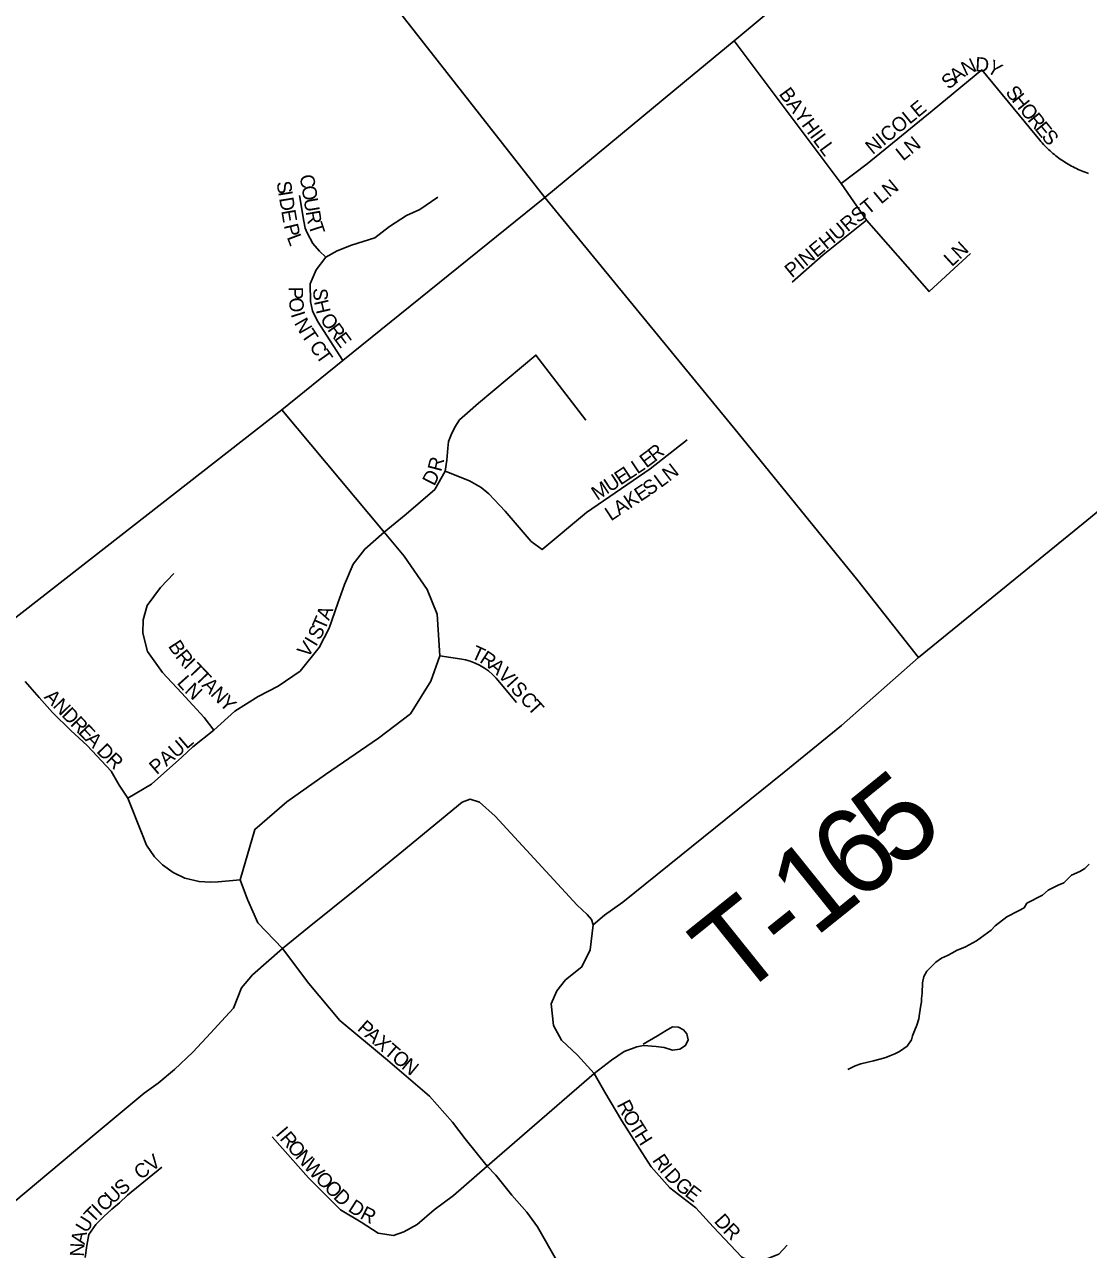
# Model space of a CAD drawing. Extents: x 1310247 to 1664935, y 235267 to 584339.
# Drawn here: x 1472829 to 1476549, y 451728 to 456012 of the extents above; entities that cross this region are included whole.
import ezdxf

# ---------------------------------------------------------------- set-up
doc = ezdxf.new("R2010")
doc.units = 0
for name, color, linetype in [('GM_X_County_Road', 7, 'Continuous'), ('GM_X_Minor_River', 7, 'Continuous'), ('GM_X_Township_Road', 7, 'Continuous'), ('GM_X_Township_Road_Text', 7, 'Continuous'), ('GM_X_Township_Subdivision', 7, 'Continuous'), ('GM_X_Township_Subdivision_Text', 7, 'Continuous')]:
    doc.layers.add(name, color=color, linetype=linetype)

msp = doc.modelspace()

# ---------------------------------------------------------------- linework, layer by layer
at = {"layer": 'GM_X_County_Road'}
for points in [[(1474648.5, 455407.3), (1475136.6, 455811.5), (1475310.7, 455954.9), (1475548.4, 456155), (1476052.6, 456553.5), (1476298.8, 456755.5), (1476988, 457328.2), (1477055.3, 457382.1), (1477085.6, 457416.9), (1477091.2, 457456.2), (1477069.9, 457518), (1476862.3, 457754), (1476813.1, 457810), (1476713.3, 457922.1), (1476625.3, 458021), (1476587.7, 458075.7), (1476584, 458089.8), (1476592.3, 458109.6), (1476659, 458177.1), (1476913.8, 458390.4), (1478824.3, 460001.2)], [(1472782.7, 453926.2), (1473728.5, 454664.8), (1473942.3, 454837.3), (1474648.5, 455407.3), (1473962.2, 456283.4), (1473887.1, 456380), (1473825.1, 456491.6), (1473781.9, 456573.2), (1473642.3, 456838.5), (1473518, 457083.9), (1473397.3, 457321.3), (1473290.4, 457521.9), (1473164.6, 457781.8), (1473094.2, 457947), (1473051.1, 458043.7), (1472887.4, 458423.9), (1472849.2, 458505.6), (1472820.8, 458572.2)]]:
    msp.add_lwpolyline(points, dxfattribs=at)
at = {"layer": 'GM_X_Minor_River'}
msp.add_lwpolyline([(1476551.3, 453075.4), (1476536.8, 453059.7), (1476518.6, 453050.2), (1476490.1, 453036.9), (1476463.4, 453009.6), (1476443.1, 453002.1), (1476408.6, 452985), (1476388.1, 452967.5), (1476333.2, 452938.8), (1476324.8, 452923), (1476304.5, 452911.6), (1476263.8, 452890.6), (1476222.9, 452859.6), (1476208.5, 452844), (1476157.4, 452807.2), (1476118.8, 452786.2), (1476088.4, 452773), (1476074.1, 452765.4), (1476055.8, 452755.8), (1476035.5, 452746.3), (1476015.1, 452732.8), (1475998.6, 452715.2), (1475984.3, 452701.6), (1475973.7, 452681.9), (1475969.2, 452659.9), (1475968.2, 452623.9), (1475965.8, 452605.9), (1475965.5, 452593.9), (1475963.2, 452582), (1475958.4, 452552.1), (1475955.9, 452534.1), (1475949.4, 452512.2), (1475940.8, 452492.4), (1475934.4, 452474.6), (1475930, 452460.6), (1475915.4, 452439), (1475888.8, 452419.7), (1475872.6, 452412.1), (1475854.4, 452404.5), (1475840.2, 452398.9), (1475820, 452393.4), (1475797.8, 452388), (1475777.6, 452382.5), (1475753.4, 452377.1), (1475733.2, 452369.7), (1475716.9, 452362.1), (1475707.9, 452357)], dxfattribs=at)
at = {"layer": 'GM_X_Township_Road'}
for points in [[(1475955.1, 453798.6), (1476530.8, 454266.4), (1476751.5, 454447.3), (1476889.2, 454561.3), (1477039.1, 454683.1), (1477231.4, 454834.4), (1477387.2, 454952.1), (1477561.2, 455085.6), (1477670.5, 455170.1), (1477842.5, 455303.6), (1477858.8, 455321.4), (1477873, 455337.2), (1477881.3, 455359.1), (1477890.2, 455413), (1477908.1, 455524.8), (1477914.6, 455556.8), (1477931.3, 455598.6), (1477964.2, 455660.1), (1478011.7, 455751.5), (1478036.7, 455817.2), (1478085.7, 455878.5), (1478116.6, 455932.1), (1478135.5, 455987.9), (1478148.7, 456065.8)], [(1475955.1, 453798.6), (1475742.3, 454068), (1475324.3, 454583.1), (1474648.5, 455407.3)], [(1472791.1, 451893), (1473079.4, 452134.6), (1473247.5, 452274.2), (1473296, 452309.5), (1473352.7, 452356.7), (1473417.7, 452417.8), (1473480.7, 452484.9), (1473517.4, 452526.4), (1473560, 452571.8), (1473587.7, 452642.6), (1473625.7, 452688.1), (1473731.3, 452780.7), (1473824, 452856.7), (1473989.3, 452989.2), (1474147.8, 453119), (1474359.5, 453292.3), (1474387.3, 453302.5), (1474419.7, 453292.3), (1474474.3, 453243.2), (1474761.7, 452931.5), (1474796.5, 452899.2), (1474811, 452882.2), (1474817.5, 452863), (1474857, 452896.8), (1474920.8, 452942.8), (1475485.6, 453397.4), (1475686, 453560.5), (1475955.1, 453798.6)]]:
    msp.add_lwpolyline(points, dxfattribs=at)
at = {"layer": 'GM_X_Township_Subdivision'}
for points in [[(1475310.7, 455954.9), (1475684, 455455.7), (1475773.5, 455328.4), (1475992.2, 455078), (1476136.8, 455211.1)], [(1476002.5, 455709.9), (1476175.9, 455853.4), (1476379, 455607.8), (1476383.3, 455602.8), (1476387.6, 455597.9), (1476392, 455593.1), (1476396.4, 455588.3), (1476401, 455583.6), (1476405.6, 455578.9), (1476410.3, 455574.4), (1476415.1, 455570), (1476420, 455565.6), (1476424.9, 455561.3), (1476430, 455557.1), (1476435.1, 455553), (1476440.2, 455549), (1476445.5, 455545.1), (1476450.8, 455541.2), (1476456.1, 455537.5), (1476461.5, 455533.8), (1476467.1, 455530.3), (1476472.6, 455526.8), (1476478.2, 455523.4), (1476483.9, 455520.2), (1476489.6, 455517), (1476495.4, 455514), (1476501.2, 455511), (1476507.2, 455508.1), (1476513.1, 455505.4), (1476519.1, 455502.7), (1476525.1, 455500.2), (1476531.2, 455497.7), (1476537.3, 455495.4), (1476543.4, 455493.2), (1476549.6, 455491.1)], [(1475684, 455455.7), (1475775.1, 455524.5), (1476002.5, 455709.9)], [(1473882.5, 455198.3), (1473859.7, 455219.1), (1473837.1, 455246.8), (1473817.5, 455283.7), (1473810.1, 455299.9), (1473805.9, 455324.1), (1473790.1, 455414.7)], [(1473942.3, 454837.3), (1473853.1, 454974.6), (1473835.9, 455010.9), (1473828.3, 455043.4), (1473827.9, 455105.4), (1473848.7, 455153.9), (1473882.5, 455198.3), (1473921.8, 455220.6), (1473972.4, 455241.1), (1474054.2, 455265.8), (1474104.8, 455305.7), (1474163.9, 455344.4), (1474211.3, 455364.8), (1474273.7, 455408.9)], [(1475513.2, 455111.3), (1475621.7, 455206.8), (1475773.5, 455328.4)], [(1473190.5, 453306.1), (1473272.4, 453355.3), (1473378.8, 453449.6), (1473417.8, 453485.6), (1473490.7, 453544.6), (1473564.5, 453610.7), (1473645.4, 453662.3), (1473715.8, 453698.2), (1473792.1, 453750.6), (1473858.6, 453832.8), (1473894, 453900.4), (1473923.9, 453988.8), (1473947.9, 454053.2), (1473977.9, 454125), (1474018.3, 454177.5), (1474086.9, 454236.4), (1474163.6, 454299.5), (1474263.2, 454386.4), (1474299.8, 454450), (1474305.8, 454489), (1474308.8, 454530.9), (1474311.8, 454554.1), (1474320.1, 454577.3), (1474333.5, 454604.3), (1474350, 454629), (1474377.7, 454653.7), (1474416.6, 454688.2), (1474617.3, 454855.9), (1474791, 454628.3)], [(1473609.4, 452949.3), (1473608.1, 452952.2), (1473582.2, 453020.8), (1473634, 453196.8), (1473746.1, 453293.2), (1473881.4, 453389.6), (1474066.7, 453515.6), (1474178.8, 453601.4), (1474250.1, 453715.8), (1474280.6, 453804.1), (1474271.7, 453949.9), (1474236.2, 454036.5), (1474156.6, 454153.2), (1474086.9, 454236.4), (1473728.5, 454664.8)], [(1475146.1, 454559.8), (1475016.8, 454458.7), (1474793.5, 454305.4), (1474639.2, 454175.9), (1474600.9, 454203.8), (1474509, 454309.8), (1474472.2, 454350.1), (1474452, 454371.1), (1474425.8, 454393), (1474384.6, 454416.6), (1474299.8, 454450)], [(1473490.7, 453544.6), (1473456.7, 453588.9), (1473377.3, 453674.3), (1473311.4, 453746.1), (1473259, 453819.5), (1473242.5, 453883.9), (1473244, 453930.4), (1473257.5, 453979.8), (1473303.9, 454042.7), (1473350.3, 454092.1)], [(1474280.6, 453804.1), (1474357.8, 453791.9), (1474370.2, 453789.8), (1474386.9, 453785.1), (1474404.8, 453778.5), (1474419.4, 453771.7), (1474437.6, 453760.7), (1474450.9, 453751.1), (1474465.2, 453738.8), (1474477.5, 453725.6), (1474548.9, 453641.3)], [(1473582.2, 453020.8), (1473506.3, 453013.9), (1473478.5, 453012.1), (1473438.9, 453014.3), (1473389.6, 453026.7), (1473348.9, 453046.6), (1473311.4, 453072.8), (1473283.3, 453101.6), (1473254.8, 453142.2), (1473239.5, 453180.6), (1473190.5, 453306.1), (1473160.1, 453352.3), (1473131.7, 453400.2), (1473047.9, 453490.6), (1472990.9, 453542.5), (1472926.5, 453605.4), (1472880.1, 453657.8), (1472830.7, 453714.7)], [(1475672.4, 450439.4), (1475529.4, 450609.7), (1475385.9, 450781.1), (1475362.9, 450808.5), (1475151.1, 451050), (1475079.6, 451139), (1474918.2, 451339.8), (1474740.6, 451592.8), (1474705.4, 451641.4), (1474694.1, 451681.6), (1474622.9, 451806.8), (1474585.7, 451858.4), (1474532.5, 451918.2), (1474477.4, 451987.2), (1474446, 452019.1), (1474369.4, 452115.2), (1474325.8, 452173.3), (1474245, 452263.8), (1474098.1, 452389.7), (1473931.8, 452528.6), (1473822.9, 452658), (1473731.3, 452780.7), (1473645.1, 452870.6), (1473609.4, 452949.3)], [(1474817.5, 452863), (1474807, 452775.7), (1474777.9, 452715.9), (1474720.6, 452670.7), (1474689.9, 452632.8), (1474670.8, 452587.1), (1474678.2, 452511.1), (1474706.9, 452460.2), (1474762.9, 452407.3), (1474821, 452343), (1474857.7, 452277.7), (1474917.7, 452177.4), (1474988.1, 452065.3), (1475020.5, 452017.1), (1475084.9, 451943), (1475175.7, 451873.5), (1475236.8, 451806.8), (1475336.9, 451701.1), (1475367.5, 451686.3), (1475410.1, 451689.1), (1475466.6, 451711.3), (1475496.2, 451742.8)], [(1474960.1, 452433), (1474970.1, 452437), (1474993.1, 452441.4), (1475037.5, 452437.3), (1475065.3, 452433.9), (1475095.2, 452425.2), (1475119.8, 452428.1), (1475140.4, 452440.6), (1475148.9, 452461.2), (1475144.5, 452481.8), (1475133.1, 452495.5), (1475116.2, 452505.6), (1475095.2, 452506), (1475073, 452493.5), (1475041.9, 452474.5), (1474991.9, 452446.2)], [(1473694.3, 452122.1), (1473821.8, 451977.9), (1473933.8, 451866.1), (1474006, 451822.9), (1474064.9, 451785.2), (1474119.1, 451776.1), (1474154.6, 451789), (1474201.4, 451814.9), (1474261.2, 451866.6), (1474329, 451916.6), (1474446, 452019.1), (1474821, 452343), (1474881.4, 452390.3), (1474925.9, 452419.6), (1474960.1, 452433)], [(1473040.5, 451699.4), (1473046.3, 451741), (1473054, 451780.6), (1473078.2, 451815.4), (1473106.3, 451842.5), (1473134.3, 451868.6), (1473160.4, 451890.9), (1473188.5, 451917.9), (1473309.4, 452015.6)]]:
    msp.add_lwpolyline(points, dxfattribs=at)

# ---------------------------------------------------------------- texts
at = {"layer": 'GM_X_Township_Road_Text'}
for s, rotation, p in [('5', 39.1468, (1475882.2, 453049.5)), ('6', 38.8548, (1475736.9, 452932.5)), ('1', 38.7748, (1475592.5, 452816.5)), ('T', 38.7508, (1475321.4, 452598.8)), ('-', 38.7563, (1475496.4, 452739.3))]:
    msp.add_text(s, height=300, rotation=rotation, dxfattribs=at).set_placement(p)
at = {"layer": 'GM_X_Township_Subdivision_Text'}
for s, rotation, p in [('A', 39.1724, (1476087.5, 455805.1)), ('N', 25.1457, (1476118.9, 455831.2)), ('D', 357.0923, (1476152.4, 455848.7)), ('Y', 329.0389, (1476190.2, 455848.3)), ('S', 39.1724, (1476060.2, 455782.9)), ('BAYHILL', 306.3041, (1475464.9, 455769.2)), ('S', 308.903, (1476256.8, 455774)), ('H', 308.9136, (1476278.9, 455746.6)), ('NICOLE', 39.3696, (1475794.7, 455555.4)), ('O', 308.9295, (1476306.5, 455712.3)), ('R', 308.9101, (1476334.2, 455678.1)), ('E', 308.9199, (1476359.1, 455647.3)), ('LN', 38.6545, (1475900.7, 455533)), ('S', 311.146, (1476382.5, 455618.3)), ('C', 279.7098, (1473790.3, 455483.6)), ('S', 279.2468, (1473709.8, 455461)), ('O', 279.7165, (1473797, 455444.6)), ('PINEHURST LN', 39.6584, (1475512.6, 455123.8)), ('I', 279.25, (1473715.5, 455426.3)), ('D', 279.2431, (1473719, 455404.5)), ('U', 279.7067, (1473804.4, 455401.2)), ('E', 279.657, (1473726.2, 455360.7)), ('R', 279.7236, (1473811.9, 455357.8)), ('P', 283.4289, (1473735.2, 455309.5)), ('T', 288.1239, (1473820.5, 455311)), ('L', 290.5833, (1473745.3, 455268.8)), ('LN', 42.7108, (1476071.6, 455163.3)), ('P', 270.1913, (1473752.8, 455094.9)), ('S', 270.4098, (1473838.8, 455090.4)), ('O', 274.4858, (1473753.1, 455055.6)), ('H', 282.7917, (1473840.4, 455043.5)), ('I', 287.6015, (1473758.9, 454999.5)), ('N', 299.7673, (1473770.2, 454967.9)), ('O', 306.7052, (1473859.7, 454980.1)), ('R', 306.122, (1473885.9, 454944.9)), ('T', 304.0844, (1473794.3, 454926.2)), ('E', 306.1494, (1473909.3, 454912.9)), ('C', 305.4385, (1473822.3, 454885.2)), ('T', 305.5097, (1473845.3, 454852.9)), ('R', 38.5849, (1475032.9, 454481.4)), ('R', 75.6866, (1474285.6, 454446)), ('E', 36.6735, (1475003.3, 454459.3)), ('D', 62.8583, (1474261.3, 454395.6)), ('E', 33.3855, (1474912.7, 454399.3)), ('L', 33.4027, (1474942.1, 454418.7)), ('L', 33.6811, (1474971.7, 454438.2)), ('N', 37.8903, (1475083.1, 454412.2)), ('M', 33.4072, (1474831.9, 454346)), ('U', 33.3931, (1474875.9, 454375)), ('E', 33.603, (1474982.2, 454342)), ('S', 34.5222, (1475012.3, 454362)), ('L', 36.1322, (1475053.4, 454390.4)), ('K', 33.3748, (1474945.3, 454317.7)), ('L', 33.387, (1474879.2, 454274.1)), ('A', 33.3748, (1474908.6, 454293.5)), ('T', 66.5928, (1473878.6, 453890.8)), ('A', 69.2003, (1473893.5, 453925.4)), ('S', 62.8696, (1473861, 453856.3)), ('B', 303.3802, (1473329.3, 453838.1)), ('V', 52.7672, (1473817.9, 453794.3)), ('I', 58.9281, (1473847.8, 453834.1)), ('R', 308.5522, (1473353.9, 453801.1)), ('T', 335.5131, (1474386.8, 453797.1)), ('R', 326.8825, (1474417, 453783.5)), ('I', 314.1557, (1473382.1, 453766.1)), ('T', 313.7441, (1473397.4, 453750.4)), ('T', 313.7055, (1473421.7, 453725)), ('A', 318.8511, (1474448.7, 453762.9)), ('V', 312.7279, (1474480.9, 453735)), ('L', 311.7719, (1473359.3, 453708.2)), ('A', 313.7252, (1473446.1, 453699.5)), ('I', 312.3708, (1474510.7, 453702.7)), ('A', 314.0264, (1472894.5, 453658.1)), ('N', 316.6438, (1473386, 453678.6)), ('N', 313.7411, (1473476.5, 453667.7)), ('S', 312.3527, (1474525.5, 453686.5)), ('C', 312.3374, (1474558.1, 453650.7)), ('N', 314.0276, (1472925.1, 453626.5)), ('Y', 313.7325, (1473506.9, 453635.9)), ('T', 312.36, (1474584.8, 453621.4)), ('D', 314.0435, (1472955.7, 453594.8)), ('R', 314.0477, (1472986.2, 453563.2)), ('E', 314.0528, (1473013.8, 453534.7)), ('A', 314.0264, (1473038.2, 453509.4)), ('PAUL', 40.6, (1473291, 453386.2)), ('D', 314.0264, (1473078, 453468.3)), ('R', 316.1469, (1473110, 453435.2)), ('P', 318.5185, (1473989.7, 452497.2)), ('A', 318.54, (1474016, 452473.8)), ('X', 318.5262, (1474049, 452444.7)), ('T', 319.1057, (1474082.4, 452415.2)), ('O', 320.3015, (1474109.9, 452391.4)), ('N', 320.5424, (1474143.9, 452363.2)), ('R', 296.7823, (1474898.3, 452234.7)), ('O', 300.1575, (1474917.6, 452196.5)), ('T', 302.3653, (1474940.8, 452156.7)), ('I', 310.3595, (1473704.6, 452131)), ('R', 310.3405, (1473718.9, 452114.2)), ('H', 302.4685, (1474959.7, 452126.9)), ('O', 310.3645, (1473744.5, 452084)), ('CV', 36.2494, (1473234.2, 451969.7)), ('N', 310.3429, (1473773, 452050.5)), ('W', 311.8371, (1473802.4, 452015.9)), ('R', 304.4647, (1475022.3, 452039.6)), ('I', 309.0506, (1475047.4, 452003.4)), ('D', 312.149, (1475063.2, 451984.1)), ('S', 39.6796, (1473168.5, 451913.7)), ('O', 314.9992, (1473842.6, 451971.1)), ('O', 315.1424, (1473873.8, 451939.9)), ('G', 321.7154, (1475099.3, 451945.2)), ('C', 42.5433, (1473107.4, 451857.6)), ('U', 42.5266, (1473136.6, 451884.4)), ('D', 316.3533, (1473905.8, 451908.1)), ('E', 322.7713, (1475134.7, 451917.4)), ('T', 46.2559, (1473067.7, 451817.6)), ('I', 43.547, (1473091.6, 451842.6)), ('D', 327.3534, (1473956.9, 451863.9)), ('R', 333.1277, (1473998.7, 451837.4)), ('U', 58.0618, (1473046.1, 451782.4)), ('D', 311.737, (1475237.6, 451825.1)), ('A', 77.374, (1473038.2, 451743.6)), ('R', 314.8529, (1475268.8, 451790.1)), ('N', 87.8142, (1473036.8, 451702))]:
    msp.add_text(s, height=50, rotation=rotation, dxfattribs=at).set_placement(p)

doc.saveas('drawing.dxf')
